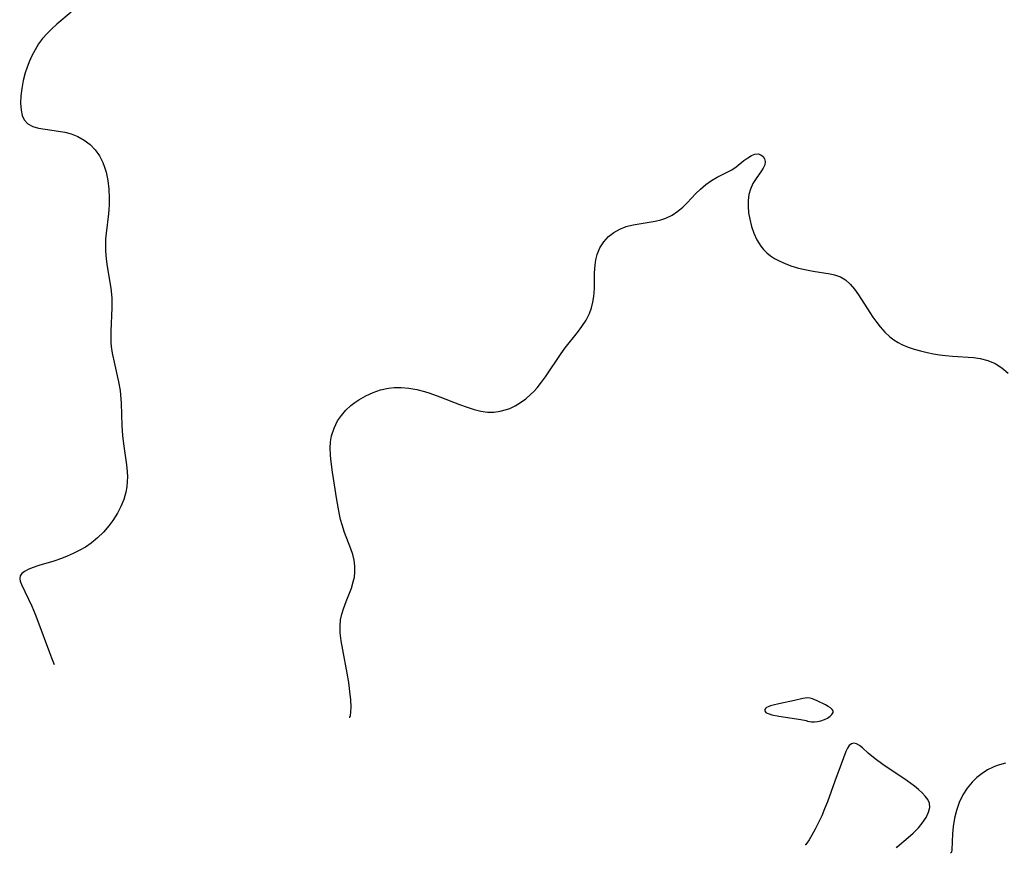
# Model space of a CAD drawing. Header units: metres. Extents: x 1073367 to 1082519, y 1569854 to 1574957.
# Tile 638 of 656: x 1080177 to 1080391, y 1570302 to 1570484. Entities that reach past the tile are written whole.
import ezdxf

# ---------------------------------------------------------------- set-up
doc = ezdxf.new("R2010")
doc.units = ezdxf.units.M
doc.layers.add('CGG_CurvaNivelLidar_v1', color=253, linetype='Continuous', lineweight=30)

msp = doc.modelspace()

# ---------------------------------------------------------------- linework, layer by layer
at = {"layer": 'CGG_CurvaNivelLidar_v1'}
for p, q in [((1080187.8953, 1570485.821, 75.5), (1080184.7372, 1570483.1716, 75.5)), ((1080183.6508, 1570482.1842, 75.5), (1080182.6211, 1570481.1527, 75.5)), ((1080184.7372, 1570483.1716, 75.5), (1080183.6508, 1570482.1842, 75.5)), ((1080181.6695, 1570480.0617, 75.5), (1080180.7962, 1570478.8728, 75.5)), ((1080182.6211, 1570481.1527, 75.5), (1080181.6695, 1570480.0617, 75.5)), ((1080180.7962, 1570478.8728, 75.5), (1080180.0183, 1570477.6192, 75.5)), ((1080179.3284, 1570476.3141, 75.5), (1080178.7241, 1570474.9686, 75.5)), ((1080180.0183, 1570477.6192, 75.5), (1080179.3284, 1570476.3141, 75.5)), ((1080178.2194, 1570473.6283, 75.5), (1080177.8821, 1570472.564, 75.5)), ((1080178.7241, 1570474.9686, 75.5), (1080178.2194, 1570473.6283, 75.5)), ((1080177.8821, 1570472.564, 75.5), (1080177.4443, 1570470.8689, 75.5)), ((1080177.4443, 1570470.8689, 75.5), (1080177.12, 1570469.1867, 75.5)), ((1080176.9143, 1570467.5452, 75.5), (1080176.844, 1570465.9759, 75.5)), ((1080177.12, 1570469.1867, 75.5), (1080176.9143, 1570467.5452, 75.5)), ((1080176.844, 1570465.9759, 75.5), (1080176.9514, 1570464.4174, 75.5)), ((1080176.9514, 1570464.4174, 75.5), (1080177.2082, 1570463.2952, 75.5)), ((1080177.2082, 1570463.2952, 75.5), (1080177.6663, 1570462.3279, 75.5)), ((1080177.6663, 1570462.3279, 75.5), (1080178.4618, 1570461.4704, 75.5)), ((1080178.4618, 1570461.4704, 75.5), (1080179.5091, 1570460.861, 75.5)), ((1080179.5091, 1570460.861, 75.5), (1080180.7825, 1570460.4831, 75.5)), ((1080180.7825, 1570460.4831, 75.5), (1080182.203, 1570460.2536, 75.5)), ((1080182.203, 1570460.2536, 75.5), (1080185.1012, 1570459.8834, 75.5)), ((1080185.1012, 1570459.8834, 75.5), (1080186.5187, 1570459.6438, 75.5)), ((1080186.5187, 1570459.6438, 75.5), (1080187.9103, 1570459.2884, 75.5)), ((1080187.9103, 1570459.2884, 75.5), (1080189.3797, 1570458.6996, 75.5)), ((1080189.3797, 1570458.6996, 75.5), (1080190.7549, 1570457.9101, 75.5)), ((1080190.7549, 1570457.9101, 75.5), (1080192.006, 1570456.9338, 75.5)), ((1080192.006, 1570456.9338, 75.5), (1080193.1091, 1570455.7705, 75.5)), ((1080193.1091, 1570455.7705, 75.5), (1080194.0422, 1570454.4535, 75.5)), ((1080194.0422, 1570454.4535, 75.5), (1080194.7887, 1570453.0064, 75.5)), ((1080335.4359, 1570454.0577, 76), (1080336.2665, 1570454.5459, 76)), ((1080336.2665, 1570454.5459, 76), (1080337.0263, 1570454.8173, 76)), ((1080337.0263, 1570454.8173, 76), (1080337.7248, 1570454.8701, 76)), ((1080337.7248, 1570454.8701, 76), (1080338.3122, 1570454.693, 76)), ((1080338.3122, 1570454.693, 76), (1080338.7857, 1570454.3402, 76)), ((1080338.7857, 1570454.3402, 76), (1080339.141, 1570453.831, 76)), ((1080194.7887, 1570453.0064, 75.5), (1080195.1786, 1570451.9634, 75.5)), ((1080332.0064, 1570451.4493, 76), (1080332.9185, 1570452.0806, 76)), ((1080332.9185, 1570452.0806, 76), (1080334.5893, 1570453.4267, 76)), ((1080334.5893, 1570453.4267, 76), (1080335.4359, 1570454.0577, 76)), ((1080339.1478, 1570452.5338, 76), (1080338.8096, 1570451.7984, 76)), ((1080339.141, 1570453.831, 76), (1080339.2754, 1570453.2084, 76)), ((1080339.2754, 1570453.2084, 76), (1080339.1478, 1570452.5338, 76)), ((1080195.1786, 1570451.9634, 75.5), (1080195.4903, 1570450.8779, 75.5)), ((1080195.4903, 1570450.8779, 75.5), (1080195.8628, 1570449.071, 75.5)), ((1080328.8124, 1570449.8082, 76), (1080330.9899, 1570450.8869, 76)), ((1080330.9899, 1570450.8869, 76), (1080332.0064, 1570451.4493, 76)), ((1080338.4355, 1570451.1981, 76), (1080337.2839, 1570449.5467, 76)), ((1080338.8096, 1570451.7984, 76), (1080338.4355, 1570451.1981, 76)), ((1080195.8628, 1570449.071, 75.5), (1080196.094, 1570447.2074, 75.5)), ((1080325.1298, 1570447.1841, 76), (1080326.3036, 1570448.1785, 76)), ((1080326.3036, 1570448.1785, 76), (1080327.542, 1570449.0557, 76)), ((1080327.542, 1570449.0557, 76), (1080328.8124, 1570449.8082, 76)), ((1080336.5957, 1570448.4284, 76), (1080336.033, 1570447.1975, 76)), ((1080337.2839, 1570449.5467, 76), (1080336.5957, 1570448.4284, 76)), ((1080196.094, 1570447.2074, 75.5), (1080196.185, 1570445.3096, 75.5)), ((1080322.2733, 1570444.1984, 76), (1080324.1603, 1570446.2156, 76)), ((1080324.1603, 1570446.2156, 76), (1080325.1298, 1570447.1841, 76)), ((1080335.7062, 1570446.0004, 76), (1080335.5397, 1570444.7259, 76)), ((1080336.033, 1570447.1975, 76), (1080335.7062, 1570446.0004, 76)), ((1080196.1542, 1570443.7754, 75.5), (1080196.091, 1570442.7833, 75.5)), ((1080196.185, 1570445.3096, 75.5), (1080196.1542, 1570443.7754, 75.5)), ((1080321.2769, 1570443.2452, 76), (1080322.2733, 1570444.1984, 76)), ((1080335.5397, 1570444.7259, 76), (1080335.5191, 1570443.4007, 76)), ((1080195.9992, 1570441.7922, 75.5), (1080195.5038, 1570437.6252, 75.5)), ((1080196.091, 1570442.7833, 75.5), (1080195.9992, 1570441.7922, 75.5)), ((1080317.613, 1570440.8989, 76), (1080318.9579, 1570441.55, 76)), ((1080318.9579, 1570441.55, 76), (1080320.2141, 1570442.3746, 76)), ((1080320.2141, 1570442.3746, 76), (1080321.2769, 1570443.2452, 76)), ((1080335.5191, 1570443.4007, 76), (1080335.6376, 1570442.014, 76)), ((1080335.6376, 1570442.014, 76), (1080335.8749, 1570440.6175, 76)), ((1080308.904, 1570439.0204, 76), (1080310.4587, 1570439.4275, 76)), ((1080310.4587, 1570439.4275, 76), (1080315.2846, 1570440.2344, 76)), ((1080315.2846, 1570440.2344, 76), (1080316.4692, 1570440.5168, 76)), ((1080316.4692, 1570440.5168, 76), (1080317.613, 1570440.8989, 76)), ((1080335.8749, 1570440.6175, 76), (1080336.2582, 1570439.0718, 76)), ((1080195.5038, 1570437.6252, 75.5), (1080195.4109, 1570436.3076, 75.5)), ((1080305.1172, 1570436.8706, 76), (1080306.2594, 1570437.7503, 76)), ((1080306.2594, 1570437.7503, 76), (1080307.5311, 1570438.4689, 76)), ((1080307.5311, 1570438.4689, 76), (1080308.904, 1570439.0204, 76)), ((1080336.2582, 1570439.0718, 76), (1080336.7666, 1570437.5666, 76)), ((1080336.7666, 1570437.5666, 76), (1080337.4126, 1570436.1355, 76)), ((1080195.4109, 1570436.3076, 75.5), (1080195.376, 1570434.9872, 75.5)), ((1080195.376, 1570434.9872, 75.5), (1080195.4036, 1570433.6677, 75.5)), ((1080303.1845, 1570434.3984, 76), (1080304.0418, 1570435.7159, 76)), ((1080304.0418, 1570435.7159, 76), (1080305.1172, 1570436.8706, 76)), ((1080337.4126, 1570436.1355, 76), (1080338.28, 1570434.7305, 76)), ((1080195.4036, 1570433.6677, 75.5), (1080195.5326, 1570431.9821, 75.5)), ((1080302.3022, 1570431.793, 76), (1080302.5759, 1570432.9441, 76)), ((1080302.5759, 1570432.9441, 76), (1080303.1845, 1570434.3984, 76)), ((1080338.28, 1570434.7305, 76), (1080338.8714, 1570434.0035, 76)), ((1080338.8714, 1570434.0035, 76), (1080339.6096, 1570433.2847, 76)), ((1080339.6096, 1570433.2847, 76), (1080340.4236, 1570432.6501, 76)), ((1080195.5326, 1570431.9821, 75.5), (1080195.7457, 1570430.3069, 75.5)), ((1080302.0627, 1570428.9591, 76), (1080302.1476, 1570430.5914, 76)), ((1080302.1476, 1570430.5914, 76), (1080302.3022, 1570431.793, 76)), ((1080340.4236, 1570432.6501, 76), (1080341.3044, 1570432.0833, 76)), ((1080341.3044, 1570432.0833, 76), (1080342.4289, 1570431.4818, 76)), ((1080342.4289, 1570431.4818, 76), (1080343.6128, 1570430.9556, 76)), ((1080343.6128, 1570430.9556, 76), (1080344.8411, 1570430.4996, 76)), ((1080195.7457, 1570430.3069, 75.5), (1080196.5118, 1570425.5722, 75.5)), ((1080302.0099, 1570425.5431, 76), (1080302.0627, 1570428.9591, 76)), ((1080344.8411, 1570430.4996, 76), (1080346.5474, 1570429.9878, 76)), ((1080346.5474, 1570429.9878, 76), (1080348.2789, 1570429.5824, 76)), ((1080348.2789, 1570429.5824, 76), (1080349.6943, 1570429.3187, 76)), ((1080349.6943, 1570429.3187, 76), (1080353.442, 1570428.7084, 76)), ((1080353.442, 1570428.7084, 76), (1080354.4051, 1570428.4878, 76)), ((1080354.4051, 1570428.4878, 76), (1080355.6493, 1570428.0475, 76)), ((1080355.6493, 1570428.0475, 76), (1080356.7775, 1570427.4109, 76)), ((1080356.7775, 1570427.4109, 76), (1080357.8216, 1570426.4989, 76)), ((1080357.8216, 1570426.4989, 76), (1080358.7482, 1570425.3922, 76)), ((1080196.5118, 1570425.5722, 75.5), (1080196.7254, 1570423.4564, 75.5)), ((1080301.8845, 1570423.8041, 76), (1080302.0099, 1570425.5431, 76)), ((1080358.7482, 1570425.3922, 76), (1080359.6089, 1570424.1508, 76)), ((1080359.6089, 1570424.1508, 76), (1080362.0726, 1570420.257, 76)), ((1080196.7254, 1570423.4564, 75.5), (1080196.7508, 1570421.2864, 75.5)), ((1080301.3679, 1570421.2786, 76), (1080301.6817, 1570422.5268, 76)), ((1080301.6817, 1570422.5268, 76), (1080301.8845, 1570423.8041, 76)), ((1080196.7508, 1570421.2864, 75.5), (1080196.5156, 1570416.187, 75.5)), ((1080300.1954, 1570418.6287, 76), (1080300.9306, 1570420.0729, 76)), ((1080300.9306, 1570420.0729, 76), (1080301.3679, 1570421.2786, 76)), ((1080362.0726, 1570420.257, 76), (1080362.7024, 1570419.309, 76)), ((1080299.2991, 1570417.2485, 76), (1080300.1954, 1570418.6287, 76)), ((1080362.7024, 1570419.309, 76), (1080363.3556, 1570418.3781, 76)), ((1080363.3556, 1570418.3781, 76), (1080364.3073, 1570417.1399, 76)), ((1080196.5156, 1570416.187, 75.5), (1080196.5073, 1570414.8839, 75.5)), ((1080295.6004, 1570412.5566, 76), (1080298.294, 1570415.9088, 76)), ((1080298.294, 1570415.9088, 76), (1080299.2991, 1570417.2485, 76)), ((1080364.3073, 1570417.1399, 76), (1080365.334, 1570415.9856, 76)), ((1080365.334, 1570415.9856, 76), (1080366.4599, 1570414.9513, 76)), ((1080196.5073, 1570414.8839, 75.5), (1080196.5632, 1570413.5842, 75.5)), ((1080196.5632, 1570413.5842, 75.5), (1080196.6968, 1570412.312, 75.5)), ((1080366.4599, 1570414.9513, 76), (1080367.3327, 1570414.3084, 76)), ((1080367.3327, 1570414.3084, 76), (1080368.2617, 1570413.7429, 76)), ((1080368.2617, 1570413.7429, 76), (1080369.0719, 1570413.328, 76)), ((1080196.6968, 1570412.312, 75.5), (1080196.9006, 1570411.0459, 75.5)), ((1080291.3182, 1570406.2832, 76), (1080294.73, 1570411.3701, 76)), ((1080294.73, 1570411.3701, 76), (1080295.6004, 1570412.5566, 76)), ((1080369.0719, 1570413.328, 76), (1080370.4335, 1570412.7494, 76)), ((1080370.4335, 1570412.7494, 76), (1080371.7778, 1570412.29, 76)), ((1080371.7778, 1570412.29, 76), (1080373.1596, 1570411.9017, 76)), ((1080373.1596, 1570411.9017, 76), (1080374.5665, 1570411.57, 76)), ((1080374.5665, 1570411.57, 76), (1080375.9877, 1570411.2833, 76)), ((1080375.9877, 1570411.2833, 76), (1080377.2668, 1570411.0604, 76)), ((1080196.9006, 1570411.0459, 75.5), (1080197.2426, 1570409.4207, 75.5)), ((1080197.2426, 1570409.4207, 75.5), (1080198.2319, 1570405.1518, 75.5)), ((1080377.2668, 1570411.0604, 76), (1080378.5495, 1570410.8819, 76)), ((1080378.5495, 1570410.8819, 76), (1080380.101, 1570410.7384, 76)), ((1080380.101, 1570410.7384, 76), (1080384.7008, 1570410.4683, 76)), ((1080384.7008, 1570410.4683, 76), (1080386.173, 1570410.2715, 76)), ((1080386.173, 1570410.2715, 76), (1080387.8199, 1570409.8497, 76)), ((1080387.8199, 1570409.8497, 76), (1080389.3946, 1570409.1466, 76)), ((1080389.3946, 1570409.1466, 76), (1080390.87, 1570408.2028, 76)), ((1080390.87, 1570408.2028, 76), (1080392.2509, 1570407.0645, 76)), ((1080198.2319, 1570405.1518, 75.5), (1080198.5483, 1570403.2896, 75.5)), ((1080289.503, 1570403.893, 76), (1080290.4365, 1570405.0586, 76)), ((1080290.4365, 1570405.0586, 76), (1080291.3182, 1570406.2832, 76)), ((1080198.5483, 1570403.2896, 75.5), (1080198.6628, 1570402.3048, 75.5)), ((1080252.1509, 1570402.1218, 76), (1080253.7341, 1570402.8511, 76)), ((1080253.7341, 1570402.8511, 76), (1080255.3907, 1570403.4094, 76)), ((1080255.3907, 1570403.4094, 76), (1080257.1018, 1570403.7786, 76)), ((1080257.1018, 1570403.7786, 76), (1080258.3562, 1570403.9154, 76)), ((1080258.3562, 1570403.9154, 76), (1080259.8829, 1570403.931, 76)), ((1080259.8829, 1570403.931, 76), (1080261.5686, 1570403.7706, 76)), ((1080261.5686, 1570403.7706, 76), (1080263.2563, 1570403.4592, 76)), ((1080263.2563, 1570403.4592, 76), (1080264.9393, 1570403.0299, 76)), ((1080264.9393, 1570403.0299, 76), (1080266.1327, 1570402.6668, 76)), ((1080266.1327, 1570402.6668, 76), (1080268.2724, 1570401.9286, 76)), ((1080288.0895, 1570402.4155, 76), (1080288.7771, 1570403.0932, 76)), ((1080288.7771, 1570403.0932, 76), (1080289.503, 1570403.893, 76)), ((1080198.6628, 1570402.3048, 75.5), (1080198.7918, 1570400.5186, 75.5)), ((1080198.7918, 1570400.5186, 75.5), (1080198.9494, 1570395.5336, 75.5)), ((1080248.9114, 1570399.9795, 76), (1080249.7569, 1570400.6395, 76)), ((1080249.7569, 1570400.6395, 76), (1080250.6475, 1570401.2484, 76)), ((1080250.6475, 1570401.2484, 76), (1080252.1509, 1570402.1218, 76)), ((1080268.2724, 1570401.9286, 76), (1080272.5997, 1570400.2394, 76)), ((1080284.749, 1570399.9442, 76), (1080285.9139, 1570400.6616, 76)), ((1080285.9139, 1570400.6616, 76), (1080287.0282, 1570401.4908, 76)), ((1080287.0282, 1570401.4908, 76), (1080288.0895, 1570402.4155, 76)), ((1080246.844, 1570397.8471, 76), (1080247.8176, 1570398.9622, 76)), ((1080247.8176, 1570398.9622, 76), (1080248.9114, 1570399.9795, 76)), ((1080272.5997, 1570400.2394, 76), (1080274.2869, 1570399.6096, 76)), ((1080274.2869, 1570399.6096, 76), (1080275.7635, 1570399.1249, 76)), ((1080275.7635, 1570399.1249, 76), (1080277.2287, 1570398.7536, 76)), ((1080277.2287, 1570398.7536, 76), (1080278.6854, 1570398.5484, 76)), ((1080278.6854, 1570398.5484, 76), (1080280.0861, 1570398.5508, 76)), ((1080280.0861, 1570398.5508, 76), (1080281.469, 1570398.7398, 76)), ((1080281.469, 1570398.7398, 76), (1080282.8207, 1570399.0984, 76)), ((1080282.8207, 1570399.0984, 76), (1080283.5336, 1570399.3609, 76)), ((1080283.5336, 1570399.3609, 76), (1080284.749, 1570399.9442, 76)), ((1080245.2145, 1570395.0667, 76), (1080246.009, 1570396.6415, 76)), ((1080246.009, 1570396.6415, 76), (1080246.844, 1570397.8471, 76)), ((1080198.9494, 1570395.5336, 75.5), (1080199.0829, 1570393.492, 75.5)), ((1080244.6851, 1570393.3867, 76), (1080245.2145, 1570395.0667, 76)), ((1080199.0829, 1570393.492, 75.5), (1080199.3087, 1570391.6124, 75.5)), ((1080244.407, 1570390.6716, 76), (1080244.4752, 1570392.0485, 76)), ((1080244.4752, 1570392.0485, 76), (1080244.6851, 1570393.3867, 76)), ((1080199.3087, 1570391.6124, 75.5), (1080199.9659, 1570387.0543, 75.5)), ((1080244.4505, 1570389.2668, 76), (1080244.407, 1570390.6716, 76)), ((1080244.5321, 1570388.2834, 76), (1080244.4505, 1570389.2668, 76)), ((1080244.8955, 1570385.4629, 76), (1080244.5321, 1570388.2834, 76)), ((1080199.9659, 1570387.0543, 75.5), (1080200.1054, 1570385.5465, 75.5)), ((1080200.1054, 1570385.5465, 75.5), (1080200.1468, 1570384.4706, 75.5)), ((1080245.8118, 1570379.3912, 76), (1080244.8955, 1570385.4629, 76)), ((1080200.124, 1570383.4011, 75.5), (1080200.0096, 1570382.231, 75.5)), ((1080200.1468, 1570384.4706, 75.5), (1080200.124, 1570383.4011, 75.5)), ((1080200.0096, 1570382.231, 75.5), (1080199.7985, 1570381.0767, 75.5)), ((1080199.3501, 1570379.518, 75.5), (1080198.7423, 1570378.0032, 75.5)), ((1080199.7985, 1570381.0767, 75.5), (1080199.3501, 1570379.518, 75.5)), ((1080246.4019, 1570376.2569, 76), (1080245.8118, 1570379.3912, 76)), ((1080198.7423, 1570378.0032, 75.5), (1080197.9959, 1570376.5383, 75.5)), ((1080196.9569, 1570374.8836, 75.5), (1080196.1395, 1570373.7744, 75.5)), ((1080197.4961, 1570375.7007, 75.5), (1080196.9569, 1570374.8836, 75.5)), ((1080197.9959, 1570376.5383, 75.5), (1080197.4961, 1570375.7007, 75.5)), ((1080246.6641, 1570375.12, 76), (1080246.4019, 1570376.2569, 76)), ((1080246.9634, 1570374.0022, 76), (1080246.6641, 1570375.12, 76)), ((1080196.1395, 1570373.7744, 75.5), (1080194.9527, 1570372.3933, 75.5)), ((1080247.5081, 1570372.3265, 76), (1080246.9634, 1570374.0022, 76)), ((1080193.6483, 1570371.1168, 75.5), (1080192.2294, 1570369.9651, 75.5)), ((1080194.9527, 1570372.3933, 75.5), (1080193.6483, 1570371.1168, 75.5)), ((1080248.8843, 1570368.7019, 76), (1080247.5081, 1570372.3265, 76)), ((1080189.6715, 1570368.3783, 75.5), (1080188.3208, 1570367.7018, 75.5)), ((1080190.9805, 1570369.1283, 75.5), (1080189.6715, 1570368.3783, 75.5)), ((1080192.2294, 1570369.9651, 75.5), (1080190.9805, 1570369.1283, 75.5)), ((1080249.2958, 1570367.481, 76), (1080248.8843, 1570368.7019, 76)), ((1080185.7642, 1570366.6272, 75.5), (1080184.0829, 1570366.0517, 75.5)), ((1080187.049, 1570367.1352, 75.5), (1080185.7642, 1570366.6272, 75.5)), ((1080188.3208, 1570367.7018, 75.5), (1080187.049, 1570367.1352, 75.5)), ((1080249.6064, 1570366.2569, 76), (1080249.2958, 1570367.481, 76)), ((1080249.7811, 1570364.9465, 76), (1080249.6064, 1570366.2569, 76)), ((1080178.5299, 1570364.2122, 75.5), (1080177.7387, 1570363.8043, 75.5)), ((1080179.4037, 1570364.5641, 75.5), (1080178.5299, 1570364.2122, 75.5)), ((1080180.8659, 1570365.0624, 75.5), (1080179.4037, 1570364.5641, 75.5)), ((1080184.0829, 1570366.0517, 75.5), (1080180.8659, 1570365.0624, 75.5)), ((1080249.7848, 1570363.6328, 76), (1080249.7811, 1570364.9465, 76)), ((1080176.7621, 1570362.8534, 75.5), (1080176.6638, 1570362.2982, 75.5)), ((1080176.6638, 1570362.2982, 75.5), (1080176.786, 1570361.6728, 75.5)), ((1080177.1327, 1570363.3537, 75.5), (1080176.7621, 1570362.8534, 75.5)), ((1080177.7387, 1570363.8043, 75.5), (1080177.1327, 1570363.3537, 75.5)), ((1080249.4296, 1570361.5165, 76), (1080249.6591, 1570362.5688, 76)), ((1080249.6591, 1570362.5688, 76), (1080249.7848, 1570363.6328, 76)), ((1080176.786, 1570361.6728, 75.5), (1080177.0632, 1570360.9619, 75.5)), ((1080177.0632, 1570360.9619, 75.5), (1080179.284, 1570356.1955, 75.5)), ((1080247.8512, 1570357.2618, 76), (1080249.0038, 1570360.1681, 76)), ((1080249.0038, 1570360.1681, 76), (1080249.4296, 1570361.5165, 76)), ((1080179.284, 1570356.1955, 75.5), (1080180.0153, 1570354.4594, 75.5)), ((1080246.9067, 1570354.4646, 76), (1080247.2613, 1570355.6702, 76)), ((1080247.2613, 1570355.6702, 76), (1080247.8512, 1570357.2618, 76)), ((1080180.0153, 1570354.4594, 75.5), (1080180.5978, 1570352.9597, 75.5)), ((1080246.6597, 1570353.2368, 76), (1080246.9067, 1570354.4646, 76)), ((1080180.5978, 1570352.9597, 75.5), (1080183.1288, 1570346.1237, 75.5)), ((1080246.5409, 1570351.8367, 76), (1080246.6597, 1570353.2368, 76)), ((1080246.5755, 1570350.4167, 76), (1080246.5409, 1570351.8367, 76)), ((1080246.7805, 1570348.6895, 76), (1080246.5755, 1570350.4167, 76)), ((1080247.1246, 1570346.7236, 76), (1080246.7805, 1570348.6895, 76)), ((1080183.1288, 1570346.1237, 75.5), (1080183.5886, 1570344.9429, 75.5)), ((1080183.5886, 1570344.9429, 75.5), (1080184.2178, 1570343.5, 75.5)), ((1080248.094, 1570341.6466, 76), (1080247.1246, 1570346.7236, 76)), ((1080248.4242, 1570339.5694, 76), (1080248.094, 1570341.6466, 76)), ((1080248.6818, 1570337.5971, 76), (1080248.4242, 1570339.5694, 76)), ((1080248.8556, 1570335.8088, 76), (1080248.6818, 1570337.5971, 76)), ((1080347.4342, 1570336.0896, 76.5), (1080345.6515, 1570335.6248, 76.5)), ((1080347.9765, 1570336.1913, 76.5), (1080347.4342, 1570336.0896, 76.5)), ((1080348.5084, 1570336.218, 76.5), (1080347.9765, 1570336.1913, 76.5)), ((1080349.0335, 1570336.145, 76.5), (1080348.5084, 1570336.218, 76.5)), ((1080349.5562, 1570335.9917, 76.5), (1080349.0335, 1570336.145, 76.5)), ((1080248.9356, 1570334.2824, 76), (1080248.8556, 1570335.8088, 76)), ((1080248.9142, 1570333.0934, 76), (1080248.9356, 1570334.2824, 76)), ((1080339.5708, 1570334.09, 76.5), (1080339.3305, 1570333.8863, 76.5)), ((1080339.8925, 1570334.2718, 76.5), (1080339.5708, 1570334.09, 76.5)), ((1080340.3911, 1570334.4711, 76.5), (1080339.8925, 1570334.2718, 76.5)), ((1080340.9633, 1570334.6429, 76.5), (1080340.3911, 1570334.4711, 76.5)), ((1080342.2428, 1570334.9362, 76.5), (1080340.9633, 1570334.6429, 76.5)), ((1080345.6515, 1570335.6248, 76.5), (1080342.2428, 1570334.9362, 76.5)), ((1080350.6103, 1570335.5498, 76.5), (1080349.5562, 1570335.9917, 76.5)), ((1080352.4437, 1570334.6774, 76.5), (1080350.6103, 1570335.5498, 76.5)), ((1080352.9965, 1570334.3713, 76.5), (1080352.4437, 1570334.6774, 76.5)), ((1080353.4772, 1570334.0533, 76.5), (1080352.9965, 1570334.3713, 76.5)), ((1080353.8473, 1570333.7184, 76.5), (1080353.4772, 1570334.0533, 76.5)), ((1080248.5, 1570331.9967, 76), (1080248.6495, 1570332.0443, 76)), ((1080248.6495, 1570332.0443, 76), (1080248.8091, 1570332.3873, 76)), ((1080248.8091, 1570332.3873, 76), (1080248.9142, 1570333.0934, 76)), ((1080339.2093, 1570333.706, 76.5), (1080339.1694, 1570333.5704, 76.5)), ((1080339.1694, 1570333.5704, 76.5), (1080339.1751, 1570333.4202, 76.5)), ((1080339.1751, 1570333.4202, 76.5), (1080339.2633, 1570333.2306, 76.5)), ((1080339.3305, 1570333.8863, 76.5), (1080339.2093, 1570333.706, 76.5)), ((1080339.2633, 1570333.2306, 76.5), (1080339.4261, 1570333.0653, 76.5)), ((1080339.4261, 1570333.0653, 76.5), (1080339.6535, 1570332.9174, 76.5)), ((1080339.6535, 1570332.9174, 76.5), (1080340.1164, 1570332.7178, 76.5)), ((1080340.1164, 1570332.7178, 76.5), (1080340.6789, 1570332.5507, 76.5)), ((1080340.6789, 1570332.5507, 76.5), (1080342.237, 1570332.2447, 76.5)), ((1080342.237, 1570332.2447, 76.5), (1080347.0543, 1570331.5091, 76.5)), ((1080352.1564, 1570331.4873, 76.5), (1080352.8288, 1570331.8252, 76.5)), ((1080352.8288, 1570331.8252, 76.5), (1080353.3986, 1570332.2098, 76.5)), ((1080353.3986, 1570332.2098, 76.5), (1080353.821, 1570332.6124, 76.5)), ((1080353.821, 1570332.6124, 76.5), (1080354.0504, 1570333.0036, 76.5)), ((1080354.0545, 1570333.3593, 76.5), (1080353.8473, 1570333.7184, 76.5)), ((1080354.0504, 1570333.0036, 76.5), (1080354.0545, 1570333.3593, 76.5)), ((1080347.0543, 1570331.5091, 76.5), (1080348.1833, 1570331.2877, 76.5)), ((1080348.1833, 1570331.2877, 76.5), (1080348.5, 1570331.1752, 76.5)), ((1080348.5, 1570331.1752, 76.5), (1080348.5919, 1570331.1072, 76.5)), ((1080348.5919, 1570331.1072, 76.5), (1080348.9073, 1570331.0399, 76.5)), ((1080348.9073, 1570331.0399, 76.5), (1080349.3927, 1570330.9919, 76.5)), ((1080349.3927, 1570330.9919, 76.5), (1080349.9996, 1570330.9876, 76.5)), ((1080349.9996, 1570330.9876, 76.5), (1080350.6803, 1570331.0537, 76.5)), ((1080350.6803, 1570331.0537, 76.5), (1080351.4258, 1570331.2229, 76.5)), ((1080351.4258, 1570331.2229, 76.5), (1080352.1564, 1570331.4873, 76.5)), ((1080357.596, 1570325.8036, 76.5), (1080357.1945, 1570325.2504, 76.5)), ((1080358.075, 1570326.1723, 76.5), (1080357.596, 1570325.8036, 76.5)), ((1080358.6104, 1570326.3082, 76.5), (1080358.075, 1570326.1723, 76.5)), ((1080359.1937, 1570326.1716, 76.5), (1080358.6104, 1570326.3082, 76.5)), ((1080359.8102, 1570325.813, 76.5), (1080359.1937, 1570326.1716, 76.5)), ((1080360.4556, 1570325.2981, 76.5), (1080359.8102, 1570325.813, 76.5)), ((1080356.8693, 1570324.5241, 76.5), (1080355.8629, 1570321.7536, 76.5)), ((1080357.1945, 1570325.2504, 76.5), (1080356.8693, 1570324.5241, 76.5)), ((1080361.6883, 1570324.1794, 76.5), (1080360.4556, 1570325.2981, 76.5)), ((1080363.2243, 1570322.9351, 76.5), (1080361.6883, 1570324.1794, 76.5)), ((1080355.8629, 1570321.7536, 76.5), (1080354.4153, 1570318.0862, 76.5)), ((1080364.9351, 1570321.6958, 76.5), (1080363.2243, 1570322.9351, 76.5)), ((1080370.2151, 1570318.0946, 76.5), (1080364.9351, 1570321.6958, 76.5)), ((1080388.9528, 1570321.1286, 76.5), (1080387.7172, 1570320.4913, 76.5)), ((1080389.8779, 1570321.5016, 76.5), (1080388.9528, 1570321.1286, 76.5)), ((1080391.6328, 1570322.0038, 76.5), (1080389.8779, 1570321.5016, 76.5)), ((1080385.4407, 1570318.8864, 76.5), (1080384.3711, 1570317.8414, 76.5)), ((1080386.5468, 1570319.7382, 76.5), (1080385.4407, 1570318.8864, 76.5)), ((1080387.7172, 1570320.4913, 76.5), (1080386.5468, 1570319.7382, 76.5)), ((1080354.4153, 1570318.0862, 76.5), (1080352.8118, 1570313.5287, 76.5)), ((1080371.7934, 1570316.9427, 76.5), (1080370.2151, 1570318.0946, 76.5)), ((1080372.667, 1570316.2421, 76.5), (1080371.7934, 1570316.9427, 76.5)), ((1080384.3711, 1570317.8414, 76.5), (1080383.3271, 1570316.5354, 76.5)), ((1080373.4668, 1570315.5253, 76.5), (1080372.667, 1570316.2421, 76.5)), ((1080374.163, 1570314.7878, 76.5), (1080373.4668, 1570315.5253, 76.5)), ((1080374.7146, 1570314.0229, 76.5), (1080374.163, 1570314.7878, 76.5)), ((1080382.3807, 1570315.0374, 76.5), (1080381.5762, 1570313.3944, 76.5)), ((1080383.3271, 1570316.5354, 76.5), (1080382.3807, 1570315.0374, 76.5)), ((1080352.8118, 1570313.5287, 76.5), (1080352.2284, 1570312.026, 76.5)), ((1080375.0662, 1570313.2215, 76.5), (1080374.7146, 1570314.0229, 76.5)), ((1080375.1565, 1570312.314, 76.5), (1080375.0662, 1570313.2215, 76.5)), ((1080381.5762, 1570313.3944, 76.5), (1080380.9537, 1570311.6541, 76.5)), ((1080351.5863, 1570310.5015, 76.5), (1080350.9015, 1570309.0208, 76.5)), ((1080352.2284, 1570312.026, 76.5), (1080351.5863, 1570310.5015, 76.5)), ((1080374.3331, 1570310.0924, 76.5), (1080374.8988, 1570311.2578, 76.5)), ((1080374.8988, 1570311.2578, 76.5), (1080375.1565, 1570312.314, 76.5)), ((1080380.9537, 1570311.6541, 76.5), (1080380.5465, 1570309.9453, 76.5)), ((1080350.9015, 1570309.0208, 76.5), (1080350.1585, 1570307.5718, 76.5)), ((1080372.6867, 1570307.8784, 76.5), (1080373.5255, 1570308.8891, 76.5)), ((1080373.5255, 1570308.8891, 76.5), (1080374.3331, 1570310.0924, 76.5)), ((1080380.283, 1570308.192, 76.5), (1080380.1347, 1570306.5391, 76.5)), ((1080380.5465, 1570309.9453, 76.5), (1080380.283, 1570308.192, 76.5)), ((1080349.4456, 1570306.3017, 76.5), (1080348.8181, 1570305.2707, 76.5)), ((1080350.1585, 1570307.5718, 76.5), (1080349.4456, 1570306.3017, 76.5)), ((1080370.434, 1570305.7438, 76.5), (1080371.5247, 1570306.7123, 76.5)), ((1080371.5247, 1570306.7123, 76.5), (1080372.6867, 1570307.8784, 76.5)), ((1080380.1347, 1570306.5391, 76.5), (1080379.9514, 1570303.0729, 76.5)), ((1080348.0364, 1570304.1738, 76.5), (1080347.9782, 1570304.149, 76.5)), ((1080348.3304, 1570304.5403, 76.5), (1080348.0364, 1570304.1738, 76.5)), ((1080348.8181, 1570305.2707, 76.5), (1080348.3304, 1570304.5403, 76.5)), ((1080368.0661, 1570303.7546, 76.5), (1080370.434, 1570305.7438, 76.5)), ((1080367.8925, 1570303.5398, 76.5), (1080368.0661, 1570303.7546, 76.5)), ((1080367.9141, 1570303.5, 76.5), (1080367.8925, 1570303.5398, 76.5)), ((1080379.8769, 1570302.5557, 76.5), (1080379.689, 1570302.3116, 76.5)), ((1080379.9514, 1570303.0729, 76.5), (1080379.8769, 1570302.5557, 76.5))]:
    msp.add_line(p, q, dxfattribs=at)

doc.saveas('drawing.dxf')
